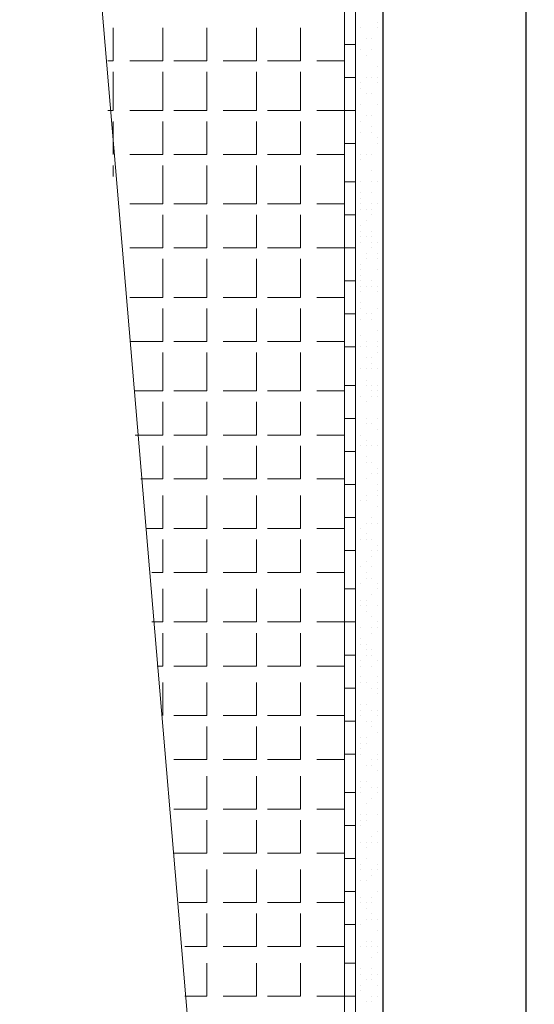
# Model space of a CAD drawing. Header units: metres. Extents: x 5.7 to 89.8, y 4 to 63.5.
# Tile 323 of 475: x 66.95 to 67.85, y 31.794 to 33.518. Entities that reach past the tile are written whole.
import ezdxf

# ---------------------------------------------------------------- set-up
doc = ezdxf.new("R2010")
doc.units = ezdxf.units.M
doc.header["$MEASUREMENT"] = 0
for name, color, linetype in [('PDF17_hatch-borshi', 7, 'Continuous'), ('PDF17_hatch-plan', 7, 'Continuous'), ('PDF17_kaff', 7, 'Continuous'), ('PDF17_wall', 7, 'Continuous')]:
    doc.layers.add(name, color=color, linetype=linetype)

msp = doc.modelspace()

# ---------------------------------------------------------------- linework, layer by layer
at = {"layer": 'PDF17_hatch-borshi', "lineweight": 18}
for points in [[(67.5372, 33.5037), (67.5372, 33.5037)], [(67.5468, 33.5037), (67.5468, 33.5037)], [(67.5468, 33.5037), (67.5468, 33.5037)], [(67.5757, 33.5134), (67.5757, 33.5134)], [(67.5757, 33.5037), (67.5757, 33.5037)], [(67.5853, 33.5134), (67.5853, 33.5134)], [(67.5853, 33.5037), (67.5853, 33.5037)], [(67.5564, 33.4845), (67.5564, 33.4845)], [(67.5661, 33.4845), (67.5661, 33.4845)], [(67.5372, 33.4748), (67.5372, 33.4748)], [(67.5372, 33.4748), (67.5372, 33.4748)], [(67.5372, 33.4652), (67.5372, 33.4652)], [(67.5468, 33.4652), (67.5468, 33.4652)], [(67.5468, 33.4652), (67.5468, 33.4652)], [(67.5468, 33.4652), (67.5468, 33.4652)], [(67.5661, 33.4652), (67.5661, 33.4652)], [(67.5564, 33.4556), (67.5564, 33.4556)], [(67.5564, 33.4556), (67.5564, 33.4556)], [(67.5564, 33.4556), (67.5564, 33.4556)], [(67.5372, 33.4363), (67.5372, 33.4363)], [(67.5757, 33.4363), (67.5757, 33.4363)], [(67.5564, 33.4171), (67.5564, 33.4171)], [(67.5661, 33.4171), (67.5661, 33.4171)], [(67.5661, 33.4171), (67.5661, 33.4171)], [(67.5661, 33.4171), (67.5661, 33.4171)], [(67.5757, 33.4171), (67.5757, 33.4171)], [(67.5372, 33.3978), (67.5372, 33.3978)], [(67.5468, 33.4074), (67.5468, 33.4074)], [(67.5468, 33.3978), (67.5468, 33.3978)], [(67.5757, 33.4074), (67.5757, 33.4074)], [(67.5564, 33.3882), (67.5564, 33.3882)], [(67.5661, 33.3882), (67.5661, 33.3882)], [(67.5661, 33.3882), (67.5661, 33.3882)], [(67.5853, 33.3785), (67.5853, 33.3785)], [(67.5372, 33.3689), (67.5372, 33.3689)], [(67.5468, 33.3689), (67.5468, 33.3689)], [(67.5757, 33.3689), (67.5757, 33.3689)], [(67.5757, 33.3689), (67.5757, 33.3689)], [(67.5757, 33.3689), (67.5757, 33.3689)], [(67.5564, 33.3496), (67.5564, 33.3496)], [(67.5661, 33.3496), (67.5661, 33.3496)], [(67.5372, 33.3304), (67.5372, 33.3304)], [(67.5372, 33.3304), (67.5372, 33.3304)], [(67.5468, 33.34), (67.5468, 33.34)], [(67.5661, 33.3304), (67.5661, 33.3304)], [(67.5372, 33.3207), (67.5372, 33.3207)], [(67.5468, 33.3207), (67.5468, 33.3207)], [(67.5468, 33.3207), (67.5468, 33.3207)], [(67.5661, 33.3207), (67.5661, 33.3207)], [(67.5661, 33.3207), (67.5661, 33.3207)], [(67.5757, 33.3111), (67.5757, 33.3111)], [(67.5372, 33.3015), (67.5372, 33.3015)], [(67.5757, 33.3015), (67.5757, 33.3015)], [(67.5468, 33.2822), (67.5468, 33.2822)], [(67.5564, 33.2822), (67.5564, 33.2822)], [(67.5564, 33.2822), (67.5564, 33.2822)], [(67.5661, 33.2822), (67.5661, 33.2822)], [(67.5661, 33.2822), (67.5661, 33.2822)], [(67.5853, 33.2822), (67.5853, 33.2822)], [(67.5372, 33.263), (67.5372, 33.263)], [(67.5468, 33.2726), (67.5468, 33.2726)], [(67.5661, 33.2533), (67.5661, 33.2533)], [(67.5661, 33.2533), (67.5661, 33.2533)], [(67.5853, 33.2437), (67.5853, 33.2437)], [(67.5372, 33.2341), (67.5372, 33.2341)], [(67.5468, 33.2341), (67.5468, 33.2341)], [(67.5468, 33.2341), (67.5468, 33.2341)], [(67.5661, 33.2341), (67.5661, 33.2341)], [(67.5757, 33.2341), (67.5757, 33.2341)], [(67.5757, 33.2341), (67.5757, 33.2341)], [(67.5468, 33.2148), (67.5468, 33.2148)], [(67.5468, 33.2052), (67.5468, 33.2052)], [(67.5661, 33.2148), (67.5661, 33.2148)], [(67.5468, 33.1955), (67.5468, 33.1955)], [(67.5661, 33.1955), (67.5661, 33.1955)], [(67.5757, 33.1955), (67.5757, 33.1955)], [(67.5468, 33.1859), (67.5468, 33.1859)], [(67.5564, 33.1859), (67.5564, 33.1859)], [(67.5661, 33.1859), (67.5661, 33.1859)], [(67.5661, 33.1763), (67.5661, 33.1763)], [(67.5853, 33.1763), (67.5853, 33.1763)], [(67.5468, 33.157), (67.5468, 33.157)], [(67.5564, 33.1666), (67.5564, 33.1666)], [(67.5372, 33.1474), (67.5372, 33.1474)], [(67.5372, 33.1377), (67.5372, 33.1377)], [(67.5468, 33.1474), (67.5468, 33.1474)], [(67.5468, 33.1377), (67.5468, 33.1377)], [(67.5564, 33.1377), (67.5564, 33.1377)], [(67.5661, 33.1474), (67.5661, 33.1474)], [(67.5661, 33.1377), (67.5661, 33.1377)], [(67.5468, 33.1281), (67.5468, 33.1281)], [(67.5661, 33.1281), (67.5661, 33.1281)], [(67.5661, 33.1185), (67.5661, 33.1185)], [(67.5757, 33.1281), (67.5757, 33.1281)], [(67.5564, 33.1089), (67.5564, 33.1089)], [(67.5757, 33.1089), (67.5757, 33.1089)], [(67.5372, 33.0896), (67.5372, 33.0896)], [(67.5468, 33.0896), (67.5468, 33.0896)], [(67.5468, 33.0896), (67.5468, 33.0896)], [(67.5564, 33.0992), (67.5564, 33.0992)], [(67.5757, 33.0992), (67.5757, 33.0992)], [(67.5468, 33.08), (67.5468, 33.08)], [(67.5468, 33.0703), (67.5468, 33.0703)], [(67.5757, 33.08), (67.5757, 33.08)], [(67.5468, 33.0607), (67.5468, 33.0607)], [(67.5468, 33.0511), (67.5468, 33.0511)], [(67.5564, 33.0511), (67.5564, 33.0511)], [(67.5661, 33.0607), (67.5661, 33.0607)], [(67.5661, 33.0607), (67.5661, 33.0607)], [(67.5661, 33.0511), (67.5661, 33.0511)], [(67.5757, 33.0511), (67.5757, 33.0511)], [(67.5468, 33.0414), (67.5468, 33.0414)], [(67.5757, 33.0414), (67.5757, 33.0414)], [(67.5468, 33.0222), (67.5468, 33.0222)], [(67.5372, 33.0029), (67.5372, 33.0029)], [(67.5468, 33.0125), (67.5468, 33.0125)], [(67.5564, 33.0029), (67.5564, 33.0029)], [(67.5661, 33.0029), (67.5661, 33.0029)], [(67.5757, 33.0125), (67.5757, 33.0125)], [(67.5468, 32.9933), (67.5468, 32.9933)], [(67.5661, 32.9933), (67.5661, 32.9933)], [(67.5661, 32.9933), (67.5661, 32.9933)], [(67.5372, 32.974), (67.5372, 32.974)], [(67.5468, 32.9644), (67.5468, 32.9644)], [(67.5757, 32.974), (67.5757, 32.974)], [(67.5372, 32.9548), (67.5372, 32.9548)], [(67.5564, 32.9548), (67.5564, 32.9548)], [(67.5564, 32.9548), (67.5564, 32.9548)], [(67.5757, 32.9548), (67.5757, 32.9548)], [(67.5468, 32.9451), (67.5468, 32.9451)], [(67.5564, 32.9451), (67.5564, 32.9451)], [(67.5757, 32.9451), (67.5757, 32.9451)], [(67.5757, 32.9355), (67.5757, 32.9355)], [(67.5564, 32.9259), (67.5564, 32.9259)], [(67.5564, 32.9259), (67.5564, 32.9259)], [(67.5661, 32.9259), (67.5661, 32.9259)], [(67.5661, 32.9162), (67.5661, 32.9162)], [(67.5372, 32.9066), (67.5372, 32.9066)], [(67.5372, 32.897), (67.5372, 32.897)], [(67.5468, 32.9066), (67.5468, 32.9066)], [(67.5564, 32.9066), (67.5564, 32.9066)], [(67.5661, 32.9066), (67.5661, 32.9066)], [(67.5757, 32.9066), (67.5757, 32.9066)], [(67.5564, 32.8873), (67.5564, 32.8873)], [(67.5564, 32.8777), (67.5564, 32.8777)], [(67.5661, 32.8777), (67.5661, 32.8777)], [(67.5757, 32.8777), (67.5757, 32.8777)], [(67.5661, 32.8681), (67.5661, 32.8681)], [(67.5757, 32.8681), (67.5757, 32.8681)], [(67.5372, 32.8584), (67.5372, 32.8584)], [(67.5468, 32.8584), (67.5468, 32.8584)], [(67.5564, 32.8488), (67.5564, 32.8488)], [(67.5661, 32.8584), (67.5661, 32.8584)], [(67.5757, 32.8584), (67.5757, 32.8584)], [(67.5372, 32.8296), (67.5372, 32.8296)], [(67.5372, 32.8296), (67.5372, 32.8296)], [(67.5853, 32.8392), (67.5853, 32.8392)], [(67.5372, 32.8103), (67.5372, 32.8103)], [(67.5564, 32.8199), (67.5564, 32.8199)], [(67.5564, 32.8199), (67.5564, 32.8199)], [(67.5564, 32.8103), (67.5564, 32.8103)], [(67.5661, 32.8103), (67.5661, 32.8103)], [(67.5757, 32.8199), (67.5757, 32.8199)], [(67.5372, 32.8007), (67.5372, 32.8007)], [(67.5468, 32.791), (67.5468, 32.791)], [(67.5757, 32.8007), (67.5757, 32.8007)], [(67.5853, 32.8007), (67.5853, 32.8007)], [(67.5564, 32.7814), (67.5564, 32.7814)], [(67.5372, 32.7718), (67.5372, 32.7718)], [(67.5372, 32.7621), (67.5372, 32.7621)], [(67.5468, 32.7718), (67.5468, 32.7718)], [(67.5564, 32.7718), (67.5564, 32.7718)], [(67.5661, 32.7718), (67.5661, 32.7718)], [(67.5757, 32.7718), (67.5757, 32.7718)], [(67.5564, 32.7525), (67.5564, 32.7525)], [(67.5564, 32.7429), (67.5564, 32.7429)], [(67.5564, 32.7429), (67.5564, 32.7429)], [(67.5661, 32.7429), (67.5661, 32.7429)], [(67.5372, 32.7332), (67.5372, 32.7332)], [(67.5372, 32.7236), (67.5372, 32.7236)], [(67.5372, 32.7236), (67.5372, 32.7236)], [(67.5661, 32.7236), (67.5661, 32.7236)], [(67.5757, 32.7332), (67.5757, 32.7332)], [(67.5757, 32.7236), (67.5757, 32.7236)], [(67.5757, 32.7236), (67.5757, 32.7236)], [(67.5564, 32.714), (67.5564, 32.714)], [(67.5757, 32.7043), (67.5757, 32.7043)], [(67.5372, 32.6947), (67.5372, 32.6947)], [(67.5372, 32.6947), (67.5372, 32.6947)], [(67.5757, 32.6947), (67.5757, 32.6947)], [(67.5372, 32.6755), (67.5372, 32.6755)], [(67.5468, 32.6755), (67.5468, 32.6755)], [(67.5564, 32.6851), (67.5564, 32.6851)], [(67.5564, 32.6851), (67.5564, 32.6851)], [(67.5564, 32.6755), (67.5564, 32.6755)], [(67.5564, 32.6755), (67.5564, 32.6755)], [(67.5757, 32.6851), (67.5757, 32.6851)], [(67.5372, 32.6658), (67.5372, 32.6658)], [(67.5372, 32.6562), (67.5372, 32.6562)], [(67.5757, 32.6658), (67.5757, 32.6658)], [(67.5372, 32.6369), (67.5372, 32.6369)], [(67.5564, 32.6369), (67.5564, 32.6369)], [(67.5661, 32.6466), (67.5661, 32.6466)], [(67.5661, 32.6369), (67.5661, 32.6369)], [(67.5757, 32.6369), (67.5757, 32.6369)], [(67.5372, 32.6273), (67.5372, 32.6273)], [(67.5372, 32.6273), (67.5372, 32.6273)], [(67.5468, 32.6273), (67.5468, 32.6273)], [(67.5468, 32.608), (67.5468, 32.608)], [(67.5564, 32.6177), (67.5564, 32.6177)], [(67.5564, 32.608), (67.5564, 32.608)], [(67.5661, 32.608), (67.5661, 32.608)], [(67.5372, 32.5984), (67.5372, 32.5984)], [(67.5372, 32.5888), (67.5372, 32.5888)], [(67.5661, 32.5888), (67.5661, 32.5888)], [(67.5757, 32.5984), (67.5757, 32.5984)], [(67.5757, 32.5888), (67.5757, 32.5888)], [(67.5757, 32.5888), (67.5757, 32.5888)], [(67.5372, 32.5695), (67.5372, 32.5695)], [(67.5564, 32.5695), (67.5564, 32.5695)], [(67.5661, 32.5791), (67.5661, 32.5791)], [(67.5372, 32.5502), (67.5372, 32.5502)], [(67.5468, 32.5599), (67.5468, 32.5599)], [(67.5564, 32.5502), (67.5564, 32.5502)], [(67.5661, 32.5599), (67.5661, 32.5599)], [(67.5372, 32.5406), (67.5372, 32.5406)], [(67.5564, 32.5406), (67.5564, 32.5406)], [(67.5661, 32.5406), (67.5661, 32.5406)], [(67.5853, 32.5406), (67.5853, 32.5406)], [(67.5468, 32.531), (67.5468, 32.531)], [(67.5757, 32.531), (67.5757, 32.531)], [(67.5757, 32.5214), (67.5757, 32.5214)], [(67.5853, 32.5214), (67.5853, 32.5214)], [(67.5372, 32.5021), (67.5372, 32.5021)], [(67.5468, 32.5021), (67.5468, 32.5021)], [(67.5564, 32.5021), (67.5564, 32.5021)], [(67.5661, 32.5117), (67.5661, 32.5117)], [(67.5468, 32.4925), (67.5468, 32.4925)], [(67.5468, 32.4925), (67.5468, 32.4925)], [(67.5564, 32.4925), (67.5564, 32.4925)], [(67.5564, 32.4828), (67.5564, 32.4828)], [(67.5757, 32.4925), (67.5757, 32.4925)], [(67.5372, 32.4732), (67.5372, 32.4732)], [(67.5661, 32.4732), (67.5661, 32.4732)], [(67.5757, 32.4636), (67.5757, 32.4636)], [(67.5468, 32.4539), (67.5468, 32.4539)], [(67.5661, 32.4539), (67.5661, 32.4539)], [(67.5757, 32.4539), (67.5757, 32.4539)], [(67.5372, 32.4443), (67.5372, 32.4443)], [(67.5468, 32.4347), (67.5468, 32.4347)], [(67.5468, 32.4347), (67.5468, 32.4347)], [(67.5661, 32.4443), (67.5661, 32.4443)], [(67.5661, 32.4443), (67.5661, 32.4443)], [(67.5468, 32.425), (67.5468, 32.425)], [(67.5564, 32.425), (67.5564, 32.425)], [(67.5564, 32.4154), (67.5564, 32.4154)], [(67.5661, 32.4154), (67.5661, 32.4154)], [(67.5853, 32.4154), (67.5853, 32.4154)], [(67.5468, 32.3961), (67.5468, 32.3961)], [(67.5564, 32.4058), (67.5564, 32.4058)], [(67.5661, 32.4058), (67.5661, 32.4058)], [(67.5757, 32.3961), (67.5757, 32.3961)], [(67.5853, 32.4058), (67.5853, 32.4058)], [(67.5468, 32.3865), (67.5468, 32.3865)], [(67.5661, 32.3865), (67.5661, 32.3865)], [(67.5372, 32.3673), (67.5372, 32.3673)], [(67.5468, 32.3673), (67.5468, 32.3673)], [(67.5757, 32.3673), (67.5757, 32.3673)], [(67.5468, 32.3576), (67.5468, 32.3576)], [(67.5468, 32.3576), (67.5468, 32.3576)], [(67.5564, 32.3576), (67.5564, 32.3576)], [(67.5661, 32.348), (67.5661, 32.348)], [(67.5757, 32.3576), (67.5757, 32.3576)], [(67.5757, 32.348), (67.5757, 32.348)], [(67.5757, 32.3384), (67.5757, 32.3384)], [(67.5757, 32.3384), (67.5757, 32.3384)], [(67.5468, 32.3191), (67.5468, 32.3191)], [(67.5468, 32.3095), (67.5468, 32.3095)], [(67.5564, 32.3191), (67.5564, 32.3191)], [(67.5661, 32.3095), (67.5661, 32.3095)], [(67.5757, 32.3095), (67.5757, 32.3095)], [(67.5372, 32.2998), (67.5372, 32.2998)], [(67.5468, 32.2998), (67.5468, 32.2998)], [(67.5468, 32.2998), (67.5468, 32.2998)], [(67.5757, 32.2998), (67.5757, 32.2998)], [(67.5564, 32.2902), (67.5564, 32.2902)], [(67.5661, 32.2902), (67.5661, 32.2902)], [(67.5661, 32.2806), (67.5661, 32.2806)], [(67.5661, 32.2806), (67.5661, 32.2806)], [(67.5372, 32.2613), (67.5372, 32.2613)], [(67.5468, 32.2613), (67.5468, 32.2613)], [(67.5564, 32.2613), (67.5564, 32.2613)], [(67.5757, 32.2709), (67.5757, 32.2709)], [(67.5853, 32.2709), (67.5853, 32.2709)], [(67.5468, 32.2517), (67.5468, 32.2517)], [(67.5468, 32.242), (67.5468, 32.242)], [(67.5564, 32.2517), (67.5564, 32.2517)], [(67.5564, 32.2517), (67.5564, 32.2517)], [(67.5468, 32.2324), (67.5468, 32.2324)], [(67.5661, 32.2228), (67.5661, 32.2228)], [(67.5757, 32.2324), (67.5757, 32.2324)], [(67.5757, 32.2228), (67.5757, 32.2228)], [(67.5564, 32.2132), (67.5564, 32.2132)], [(67.5564, 32.2132), (67.5564, 32.2132)], [(67.5661, 32.2132), (67.5661, 32.2132)], [(67.5757, 32.2035), (67.5757, 32.2035)], [(67.5757, 32.2035), (67.5757, 32.2035)], [(67.5853, 32.2035), (67.5853, 32.2035)], [(67.5468, 32.1843), (67.5468, 32.1843)], [(67.5468, 32.1746), (67.5468, 32.1746)], [(67.5564, 32.1843), (67.5564, 32.1843)], [(67.5661, 32.1746), (67.5661, 32.1746)], [(67.5757, 32.1746), (67.5757, 32.1746)], [(67.5468, 32.165), (67.5468, 32.165)], [(67.5661, 32.1554), (67.5661, 32.1554)], [(67.5757, 32.165), (67.5757, 32.165)], [(67.5757, 32.165), (67.5757, 32.165)], [(67.5564, 32.1457), (67.5564, 32.1457)], [(67.5564, 32.1457), (67.5564, 32.1457)], [(67.5372, 32.1265), (67.5372, 32.1265)], [(67.5468, 32.1265), (67.5468, 32.1265)], [(67.5564, 32.1265), (67.5564, 32.1265)], [(67.5757, 32.1265), (67.5757, 32.1265)], [(67.5372, 32.1168), (67.5372, 32.1168)], [(67.5468, 32.1168), (67.5468, 32.1168)], [(67.5468, 32.1072), (67.5468, 32.1072)], [(67.5564, 32.1168), (67.5564, 32.1168)], [(67.5661, 32.0879), (67.5661, 32.0879)], [(67.5757, 32.0976), (67.5757, 32.0976)], [(67.5757, 32.0976), (67.5757, 32.0976)], [(67.5468, 32.0783), (67.5468, 32.0783)], [(67.5564, 32.0783), (67.5564, 32.0783)], [(67.5564, 32.0783), (67.5564, 32.0783)], [(67.5564, 32.0687), (67.5564, 32.0687)], [(67.5661, 32.0783), (67.5661, 32.0783)], [(67.5757, 32.0783), (67.5757, 32.0783)], [(67.5372, 32.0591), (67.5372, 32.0591)], [(67.5564, 32.0494), (67.5564, 32.0494)], [(67.5853, 32.0591), (67.5853, 32.0591)], [(67.5468, 32.0398), (67.5468, 32.0398)], [(67.5757, 32.0398), (67.5757, 32.0398)], [(67.5372, 32.0302), (67.5372, 32.0302)], [(67.5468, 32.0302), (67.5468, 32.0302)], [(67.5661, 32.0302), (67.5661, 32.0302)], [(67.5661, 32.0302), (67.5661, 32.0302)], [(67.5661, 32.0205), (67.5661, 32.0205)], [(67.5757, 32.0302), (67.5757, 32.0302)], [(67.5468, 32.0109), (67.5468, 32.0109)], [(67.5564, 32.0109), (67.5564, 32.0109)], [(67.5372, 31.9916), (67.5372, 31.9916)], [(67.5372, 31.982), (67.5372, 31.982)], [(67.5468, 31.982), (67.5468, 31.982)], [(67.5661, 31.982), (67.5661, 31.982)], [(67.5757, 31.9916), (67.5757, 31.9916)], [(67.5372, 31.9627), (67.5372, 31.9627)], [(67.5468, 31.9724), (67.5468, 31.9724)], [(67.5564, 31.9724), (67.5564, 31.9724)], [(67.5564, 31.9627), (67.5564, 31.9627)], [(67.5661, 31.9724), (67.5661, 31.9724)], [(67.5661, 31.9531), (67.5661, 31.9531)], [(67.5372, 31.9435), (67.5372, 31.9435)], [(67.5468, 31.9338), (67.5468, 31.9338)], [(67.5564, 31.9435), (67.5564, 31.9435)], [(67.5661, 31.9435), (67.5661, 31.9435)], [(67.5661, 31.9435), (67.5661, 31.9435)], [(67.5757, 31.9435), (67.5757, 31.9435)], [(67.5372, 31.9242), (67.5372, 31.9242)], [(67.5372, 31.9242), (67.5372, 31.9242)], [(67.5757, 31.9242), (67.5757, 31.9242)], [(67.5372, 31.8953), (67.5372, 31.8953)], [(67.5468, 31.8953), (67.5468, 31.8953)], [(67.5564, 31.905), (67.5564, 31.905)], [(67.5564, 31.8953), (67.5564, 31.8953)], [(67.5661, 31.905), (67.5661, 31.905)], [(67.5661, 31.8953), (67.5661, 31.8953)], [(67.5661, 31.8953), (67.5661, 31.8953)], [(67.5757, 31.8953), (67.5757, 31.8953)], [(67.5757, 31.8857), (67.5757, 31.8857)], [(67.5661, 31.8761), (67.5661, 31.8761)], [(67.5372, 31.8568), (67.5372, 31.8568)], [(67.5372, 31.8472), (67.5372, 31.8472)], [(67.5468, 31.8568), (67.5468, 31.8568)], [(67.5468, 31.8472), (67.5468, 31.8472)], [(67.5661, 31.8568), (67.5661, 31.8568)], [(67.5661, 31.8472), (67.5661, 31.8472)], [(67.5757, 31.8472), (67.5757, 31.8472)], [(67.5468, 31.8279), (67.5468, 31.8279)], [(67.5564, 31.8375), (67.5564, 31.8375)], [(67.5661, 31.8375), (67.5661, 31.8375)], [(67.5757, 31.8279), (67.5757, 31.8279)], [(67.5468, 31.8183), (67.5468, 31.8183)], [(67.5661, 31.8086), (67.5661, 31.8086)], [(67.5757, 31.8086), (67.5757, 31.8086)], [(67.5564, 31.799), (67.5564, 31.799)], [(67.5661, 31.799), (67.5661, 31.799)]]:
    msp.add_lwpolyline(points, dxfattribs=at)
at = {"layer": 'PDF17_hatch-plan', "lineweight": 18}
for points in [[(67.1038, 33.4459), (67.1134, 33.4459), (67.1134, 33.5037)], [(67.1423, 33.4459), (67.2001, 33.4459), (67.2001, 33.5037)], [(67.2194, 33.4459), (67.2771, 33.4459), (67.2771, 33.5037)], [(67.306, 33.4459), (67.3638, 33.4459), (67.3638, 33.5037)], [(67.3831, 33.4459), (67.4409, 33.4459), (67.4409, 33.5037)], [(67.5179, 33.4459), (67.4698, 33.4459)], [(67.1038, 33.3593), (67.1134, 33.3593), (67.1134, 33.4267)], [(67.1423, 33.3593), (67.2001, 33.3593), (67.2001, 33.4267)], [(67.2194, 33.3593), (67.2771, 33.3593), (67.2771, 33.4267)], [(67.306, 33.3593), (67.3638, 33.3593), (67.3638, 33.4267)], [(67.3831, 33.3593), (67.4409, 33.3593), (67.4409, 33.4267)], [(67.5179, 33.3593), (67.4698, 33.3593)], [(67.1134, 33.2822), (67.1134, 33.34)], [(67.1423, 33.2822), (67.2001, 33.2822), (67.2001, 33.34)], [(67.2194, 33.2822), (67.2771, 33.2822), (67.2771, 33.34)], [(67.306, 33.2822), (67.3638, 33.2822), (67.3638, 33.34)], [(67.3831, 33.2822), (67.4409, 33.2822), (67.4409, 33.34)], [(67.1134, 33.2822), (67.1134, 33.2822)], [(67.5179, 33.2822), (67.4698, 33.2822)], [(67.1134, 33.2437), (67.1134, 33.263)], [(67.1423, 33.1955), (67.2001, 33.1955), (67.2001, 33.263)], [(67.2194, 33.1955), (67.2771, 33.1955), (67.2771, 33.263)], [(67.306, 33.1955), (67.3638, 33.1955), (67.3638, 33.263)], [(67.3831, 33.1955), (67.4409, 33.1955), (67.4409, 33.263)], [(67.5179, 33.1955), (67.4698, 33.1955)], [(67.1423, 33.1185), (67.2001, 33.1185), (67.2001, 33.1763)], [(67.2194, 33.1185), (67.2771, 33.1185), (67.2771, 33.1763)], [(67.306, 33.1185), (67.3638, 33.1185), (67.3638, 33.1763)], [(67.3831, 33.1185), (67.4409, 33.1185), (67.4409, 33.1763)], [(67.5179, 33.1185), (67.4698, 33.1185)], [(67.1423, 33.0318), (67.2001, 33.0318), (67.2001, 33.0992)], [(67.2194, 33.0318), (67.2771, 33.0318), (67.2771, 33.0992)], [(67.306, 33.0318), (67.3638, 33.0318), (67.3638, 33.0992)], [(67.3831, 33.0318), (67.4409, 33.0318), (67.4409, 33.0992)], [(67.5179, 33.0318), (67.4698, 33.0318)], [(67.1423, 32.9548), (67.2001, 32.9548), (67.2001, 33.0125)], [(67.2194, 32.9548), (67.2771, 32.9548), (67.2771, 33.0125)], [(67.306, 32.9548), (67.3638, 32.9548), (67.3638, 33.0125)], [(67.3831, 32.9548), (67.4409, 32.9548), (67.4409, 33.0125)], [(67.5179, 32.9548), (67.4698, 32.9548)], [(67.1519, 32.8681), (67.2001, 32.8681), (67.2001, 32.9355)], [(67.2194, 32.8681), (67.2771, 32.8681), (67.2771, 32.9355)], [(67.306, 32.8681), (67.3638, 32.8681), (67.3638, 32.9355)], [(67.3831, 32.8681), (67.4409, 32.8681), (67.4409, 32.9355)], [(67.5179, 32.8681), (67.4698, 32.8681)], [(67.1519, 32.791), (67.2001, 32.791), (67.2001, 32.8488)], [(67.2194, 32.791), (67.2771, 32.791), (67.2771, 32.8488)], [(67.306, 32.791), (67.3638, 32.791), (67.3638, 32.8488)], [(67.3831, 32.791), (67.4409, 32.791), (67.4409, 32.8488)], [(67.5179, 32.791), (67.4698, 32.791)], [(67.1616, 32.714), (67.2001, 32.714), (67.2001, 32.7718)], [(67.2194, 32.714), (67.2771, 32.714), (67.2771, 32.7718)], [(67.306, 32.714), (67.3638, 32.714), (67.3638, 32.7718)], [(67.3831, 32.714), (67.4409, 32.714), (67.4409, 32.7718)], [(67.5179, 32.714), (67.4698, 32.714)], [(67.1712, 32.6273), (67.2001, 32.6273), (67.2001, 32.6851)], [(67.2194, 32.6273), (67.2771, 32.6273), (67.2771, 32.6851)], [(67.306, 32.6273), (67.3638, 32.6273), (67.3638, 32.6851)], [(67.3831, 32.6273), (67.4409, 32.6273), (67.4409, 32.6851)], [(67.5179, 32.6273), (67.4698, 32.6273)], [(67.1808, 32.5502), (67.2001, 32.5502), (67.2001, 32.608)], [(67.2194, 32.5502), (67.2771, 32.5502), (67.2771, 32.608)], [(67.306, 32.5502), (67.3638, 32.5502), (67.3638, 32.608)], [(67.3831, 32.5502), (67.4409, 32.5502), (67.4409, 32.608)], [(67.5179, 32.5502), (67.4698, 32.5502)], [(67.1808, 32.4636), (67.2001, 32.4636), (67.2001, 32.5214)], [(67.2194, 32.4636), (67.2771, 32.4636), (67.2771, 32.5214)], [(67.306, 32.4636), (67.3638, 32.4636), (67.3638, 32.5214)], [(67.3831, 32.4636), (67.4409, 32.4636), (67.4409, 32.5214)], [(67.5179, 32.4636), (67.4698, 32.4636)], [(67.1905, 32.3865), (67.2001, 32.3865), (67.2001, 32.4443)], [(67.2194, 32.3865), (67.2771, 32.3865), (67.2771, 32.4443)], [(67.306, 32.3865), (67.3638, 32.3865), (67.3638, 32.4443)], [(67.3831, 32.3865), (67.4409, 32.3865), (67.4409, 32.4443)], [(67.5179, 32.3865), (67.4698, 32.3865)], [(67.2001, 32.2998), (67.2001, 32.3576)], [(67.2194, 32.2998), (67.2771, 32.2998), (67.2771, 32.3576)], [(67.306, 32.2998), (67.3638, 32.2998), (67.3638, 32.3576)], [(67.3831, 32.2998), (67.4409, 32.2998), (67.4409, 32.3576)], [(67.2001, 32.2998), (67.2001, 32.2998)], [(67.5179, 32.2998), (67.4698, 32.2998)], [(67.2194, 32.2228), (67.2771, 32.2228), (67.2771, 32.2806)], [(67.306, 32.2228), (67.3638, 32.2228), (67.3638, 32.2806)], [(67.3831, 32.2228), (67.4409, 32.2228), (67.4409, 32.2806)], [(67.5179, 32.2228), (67.4698, 32.2228)], [(67.2194, 32.1361), (67.2771, 32.1361), (67.2771, 32.1939)], [(67.306, 32.1361), (67.3638, 32.1361), (67.3638, 32.1939)], [(67.3831, 32.1361), (67.4409, 32.1361), (67.4409, 32.1939)], [(67.5179, 32.1361), (67.4698, 32.1361)], [(67.2194, 32.0591), (67.2771, 32.0591), (67.2771, 32.1168)], [(67.306, 32.0591), (67.3638, 32.0591), (67.3638, 32.1168)], [(67.3831, 32.0591), (67.4409, 32.0591), (67.4409, 32.1168)], [(67.5179, 32.0591), (67.4698, 32.0591)], [(67.229, 31.9724), (67.2771, 31.9724), (67.2771, 32.0302)], [(67.306, 31.9724), (67.3638, 31.9724), (67.3638, 32.0302)], [(67.3831, 31.9724), (67.4409, 31.9724), (67.4409, 32.0302)], [(67.5179, 31.9724), (67.4698, 31.9724)], [(67.2386, 31.8953), (67.2771, 31.8953), (67.2771, 31.9531)], [(67.306, 31.8953), (67.3638, 31.8953), (67.3638, 31.9531)], [(67.3831, 31.8953), (67.4409, 31.8953), (67.4409, 31.9531)], [(67.5179, 31.8953), (67.4698, 31.8953)], [(67.2386, 31.8086), (67.2771, 31.8086), (67.2771, 31.8664)], [(67.306, 31.8086), (67.3638, 31.8086), (67.3638, 31.8664)], [(67.3831, 31.8086), (67.4409, 31.8086), (67.4409, 31.8664)], [(67.5179, 31.8086), (67.4698, 31.8086)]]:
    msp.add_lwpolyline(points, dxfattribs=at)
at = {"layer": 'PDF17_kaff', "lineweight": 20}
for points in [[(66.9497, 35.2374), (67.2964, 31.1441)], [(67.5372, 35.2374), (67.5372, 31.1537), (67.5179, 31.1537), (67.5179, 35.2374)], [(67.5179, 33.4748), (67.5372, 33.4748)], [(67.5179, 33.4171), (67.5372, 33.4171)], [(67.5179, 33.3593), (67.5372, 33.3593)], [(67.5179, 33.3015), (67.5372, 33.3015)], [(67.5179, 33.2341), (67.5372, 33.2341)], [(67.5179, 33.1763), (67.5372, 33.1763)], [(67.5179, 33.1185), (67.5372, 33.1185)], [(67.5179, 32.9451), (67.5372, 32.9451)], [(67.5179, 32.8777), (67.5372, 32.8777)], [(67.5179, 32.8199), (67.5372, 32.8199)], [(67.5179, 32.7621), (67.5372, 32.7621)], [(67.5179, 32.7043), (67.5372, 32.7043)], [(67.5179, 32.6466), (67.5372, 32.6466)], [(67.5179, 32.5888), (67.5372, 32.5888)], [(67.5179, 32.5214), (67.5372, 32.5214)], [(67.5179, 32.4636), (67.5372, 32.4636)], [(67.5179, 32.4058), (67.5372, 32.4058)], [(67.5179, 32.348), (67.5372, 32.348)], [(67.5179, 32.2902), (67.5372, 32.2902)], [(67.5179, 32.2324), (67.5372, 32.2324)], [(67.5179, 32.165), (67.5372, 32.165)], [(67.5179, 32.1072), (67.5372, 32.1072)], [(67.5179, 32.0494), (67.5372, 32.0494)], [(67.5179, 31.9916), (67.5372, 31.9916)], [(67.5179, 31.9338), (67.5372, 31.9338)], [(67.5179, 31.8664), (67.5372, 31.8664)], [(67.5179, 31.8086), (67.5372, 31.8086)]]:
    msp.add_lwpolyline(points, dxfattribs=at)
for points in [[(67.5372, 33.0607), (67.5179, 33.0607)], [(67.5372, 33.0029), (67.5179, 33.0029)]]:
    msp.add_lwpolyline(points, close=True, dxfattribs=at)
at = {"layer": 'PDF17_wall', "lineweight": 25}
for points in [[(67.8358, 36.5472), (69.2708, 36.2197), (69.2708, 36.4605), (67.5853, 36.8458), (67.5853, 30.8359)], [(67.8358, 30.8359), (67.8358, 36.788)]]:
    msp.add_lwpolyline(points, dxfattribs=at)

doc.saveas('drawing.dxf')
